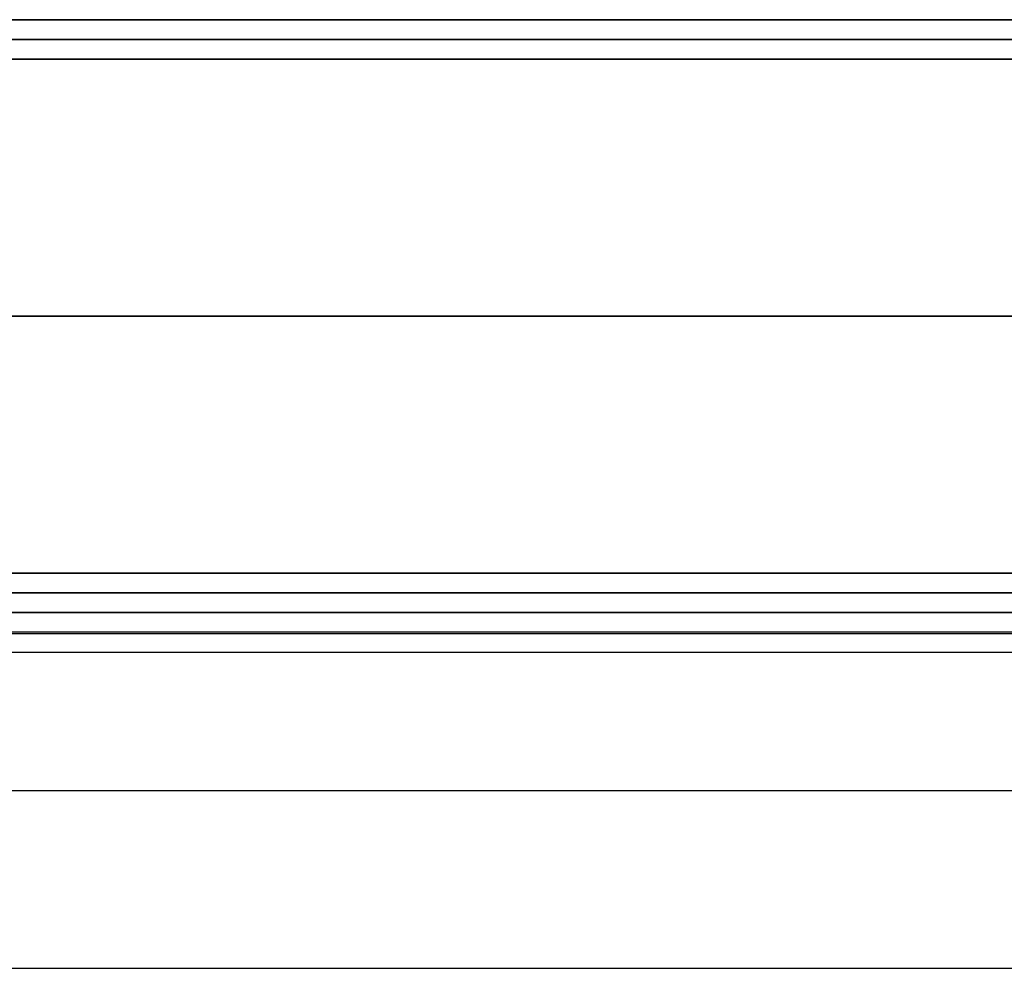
# Model space of a CAD drawing. Header units: millimetres. Extents: x -429 to 422, y -262 to 259.
# Tile 1029 of 1056: x 368 to 392, y 186 to 210. Entities that reach past the tile are written whole.
import ezdxf

# ---------------------------------------------------------------- set-up
doc = ezdxf.new("R2010")
doc.units = ezdxf.units.MM
doc.layers.add('Default', color=7, linetype='Continuous', true_color=0x000000)

msp = doc.modelspace()

# ---------------------------------------------------------------- linework, layer by layer
at = {"layer": 'Default'}
for p, q in [((-427.127, 210.065, 1342.822), (420.873, 210.065, 1342.822)), ((420.873, 210.065, 772.822), (-427.127, 210.065, 772.822)), ((420.873, 210.065, 1057.822), (-427.127, 210.065, 1057.822)), ((420.873, 195.065, 772.822), (-427.127, 195.065, 772.822)), ((-427.127, 195.065, 1342.822), (420.873, 195.065, 1342.822)), ((420.873, 195.065, 1057.822), (-427.127, 195.065, 1057.822)), ((239.373, 195.065, 880.822), (394.373, 195.065, 880.822)), ((420.873, 194.565, 885.322), (-427.127, 194.565, 885.322)), ((-418.127, 190.565, 780.822), (411.873, 190.565, 780.822)), ((-418.127, 190.565, 873.822), (411.873, 190.565, 873.822))]:
    msp.add_line(p, q, dxfattribs=at)
for points in [[(-427.127, 209.565, 1343.322), (-3.127, 209.565, 1343.322), (420.873, 209.565, 1343.322)], [(420.873, 209.565, 772.322), (-3.127, 209.565, 772.322), (-427.127, 209.565, 772.322)], [(-427.127, 209.065, 1343.822), (-3.127, 209.065, 1343.822), (420.873, 209.065, 1343.822)], [(420.873, 209.065, 771.822), (-3.127, 209.065, 771.822), (-427.127, 209.065, 771.822)], [(-427.127, 202.565, 1343.822), (-3.127, 202.565, 1343.822), (420.873, 202.565, 1343.822)], [(420.873, 202.565, 771.822), (-3.127, 202.565, 771.822), (-427.127, 202.565, 771.822)], [(-427.127, 196.065, 1343.822), (-3.127, 196.065, 1343.822), (420.873, 196.065, 1343.822)], [(420.873, 196.065, 771.822), (-3.127, 196.065, 771.822), (-427.127, 196.065, 771.822)], [(-427.127, 195.565, 1343.322), (-3.127, 195.565, 1343.322), (420.873, 195.565, 1343.322)], [(420.873, 195.565, 772.322), (-3.127, 195.565, 772.322), (-427.127, 195.565, 772.322)], [(420.873, 195.065, 884.822), (-3.127, 195.065, 884.822), (-427.127, 195.065, 884.822)], [(-427.127, 195.065, 876.822), (-3.127, 195.065, 876.822), (420.873, 195.065, 876.822)], [(411.873, 195.065, 771.822), (-3.127, 195.065, 771.822), (-418.127, 195.065, 771.822)], [(411.873, 195.065, 780.822), (-3.127, 195.065, 780.822), (-418.127, 195.065, 780.822)], [(411.873, 195.065, 780.822), (-3.127, 195.065, 780.822), (-418.127, 195.065, 780.822)], [(411.873, 195.065, 873.822), (-3.127, 195.065, 873.822), (-418.127, 195.065, 873.822)], [(411.873, 195.065, 827.322), (-3.127, 195.065, 827.322), (-418.127, 195.065, 827.322)], [(411.873, 195.065, 776.322), (381.597, 195.065, 776.322), (351.322, 195.065, 776.322)], [(411.873, 194.531, 771.822), (-3.127, 194.531, 771.822), (-418.127, 194.531, 771.822)], [(411.873, 194.531, 780.822), (-3.127, 194.531, 780.822), (-418.127, 194.531, 780.822)], [(-427.127, 194.065, 885.822), (-3.127, 194.065, 885.822), (420.873, 194.065, 885.822)], [(-418.127, 186.065, 780.822), (-3.127, 186.065, 780.822), (411.873, 186.065, 780.822)], [(-418.127, 186.065, 873.822), (-3.127, 186.065, 873.822), (411.873, 186.065, 873.822)], [(-418.127, 186.065, 827.322), (-3.127, 186.065, 827.322), (411.873, 186.065, 827.322)]]:
    msp.add_open_spline(points, degree=2, dxfattribs=at)

doc.saveas('drawing.dxf')
